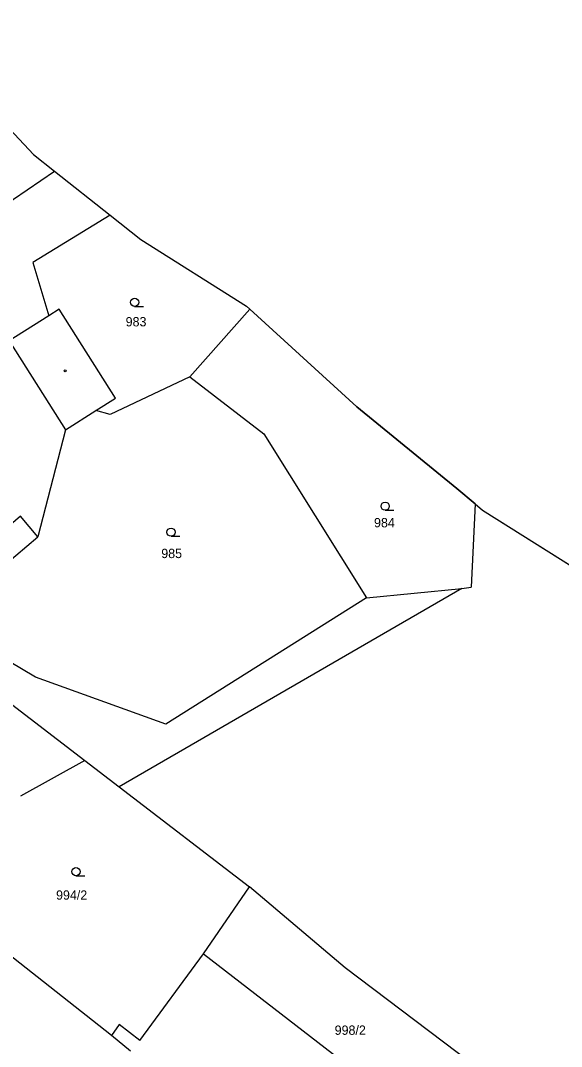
# Model space of a CAD drawing. Extents: x -445050 to -440454, y -1134563 to -1129741.
# Drawn here: x -440786.9 to -440688.1, y -1131387.8 to -1131200.4 of the extents above; entities that cross this region are included whole.
import ezdxf

# ---------------------------------------------------------------- set-up
doc = ezdxf.new("R2010")
doc.units = 0
for name, color, linetype in [('Vrstva 1', 7, 'Continuous'), ('Vrstva 13', 7, 'Continuous'), ('Vrstva 18', 7, 'Continuous'), ('Vrstva 25', 7, 'Continuous'), ('Vrstva 4', 7, 'Continuous'), ('Vrstva 52', 7, 'Continuous')]:
    doc.layers.add(name, color=color, linetype=linetype)

msp = doc.modelspace()

# ---------------------------------------------------------------- linework, layer by layer
at = {"layer": 'Vrstva 1'}
for points in [[(-440795.72, -1131238.11), (-440780.72, -1131227.89)], [(-440770.54, -1131235.95), (-440784.63, -1131244.6)], [(-440784.63, -1131244.6), (-440781.73, -1131254.34)], [(-440779.83, -1131253.14), (-440781.73, -1131254.34)], [(-440769.58, -1131269.38), (-440779.83, -1131253.14)], [(-440745.05, -1131253.13), (-440755.96, -1131265.46)], [(-440781.73, -1131254.34), (-440788.96, -1131258.91)], [(-440755.96, -1131265.46), (-440770.55, -1131272.34)], [(-440755.96, -1131265.46), (-440742.49, -1131275.91)], [(-440773.15, -1131271.63), (-440769.58, -1131269.38)], [(-440778.71, -1131275.14), (-440773.15, -1131271.63)], [(-440770.55, -1131272.34), (-440773.15, -1131271.63)], [(-440778.71, -1131275.14), (-440783.74, -1131294.72)], [(-440742.49, -1131275.91), (-440723.74, -1131305.83)], [(-440703.88, -1131288.69), (-440704.61, -1131303.92)], [(-440789.78, -1131299.79), (-440783.74, -1131294.72)], [(-440706.28, -1131304.14), (-440768.88, -1131340.37)], [(-440723.74, -1131305.83), (-440706.28, -1131304.14)], [(-440706.28, -1131304.14), (-440704.61, -1131303.92)], [(-440723.74, -1131305.83), (-440760.34, -1131328.91)], [(-440784.16, -1131320.34), (-440798.64, -1131311.75)], [(-440760.34, -1131328.91), (-440784.16, -1131320.34)], [(-440790.13, -1131324.05), (-440775.18, -1131335.53)], [(-440775.18, -1131335.53), (-440786.93, -1131342.07)], [(-440775.18, -1131335.53), (-440768.88, -1131340.37)], [(-440768.88, -1131340.37), (-440745.1, -1131358.63)], [(-440770.27, -1131385.78), (-440808.47, -1131355.7)], [(-440753.5, -1131370.88), (-440745.1, -1131358.63)], [(-440727.63, -1131373.41), (-440745.1, -1131358.63)], [(-440765.13, -1131386.69), (-440753.5, -1131370.88)], [(-440753.5, -1131370.88), (-440705.01, -1131408.32)], [(-440696.91, -1131396.64), (-440727.63, -1131373.41)], [(-440768.89, -1131383.74), (-440770.27, -1131385.78)], [(-440765.13, -1131386.69), (-440768.89, -1131383.74)], [(-440766.79, -1131388.64), (-440770.27, -1131385.78)]]:
    msp.add_lwpolyline(points, dxfattribs=at)
at = {"layer": 'Vrstva 13'}
for points in [[(-440794.14, -1131214.66), (-440784.52, -1131224.88)], [(-440784.52, -1131224.88), (-440780.72, -1131227.89)], [(-440780.72, -1131227.89), (-440770.54, -1131235.95)], [(-440770.54, -1131235.95), (-440764.94, -1131240.39)], [(-440764.94, -1131240.39), (-440745.64, -1131252.59)], [(-440745.64, -1131252.59), (-440745.05, -1131253.13)], [(-440745.05, -1131253.13), (-440725.47, -1131270.94)], [(-440707.24, -1131285.85), (-440725.47, -1131270.94)], [(-440703.88, -1131288.69), (-440707.24, -1131285.85)], [(-440703.88, -1131288.69), (-440702.54, -1131289.81)], [(-440702.54, -1131289.81), (-440623.64, -1131339.38)]]:
    msp.add_lwpolyline(points, dxfattribs=at)
at = {"layer": 'Vrstva 25'}
for p, q in [((-440766.06, -1131252.61), (-440764.46, -1131252.61)), ((-440720.3, -1131289.84), (-440718.7, -1131289.84)), ((-440759.42, -1131294.59), (-440757.82, -1131294.59)), ((-440776.78, -1131356.6), (-440775.18, -1131356.6))]:
    msp.add_line(p, q, dxfattribs=at)
for centre, radius in [((-440766.06, -1131251.86), 0.75), ((-440778.74, -1131264.37), 0.175), ((-440720.3, -1131289.09), 0.75), ((-440759.42, -1131293.84), 0.75), ((-440776.78, -1131355.85), 0.75)]:
    msp.add_circle(centre, radius, dxfattribs=at)
at = {"layer": 'Vrstva 4'}
for points in [[(-440788.96, -1131258.91), (-440778.71, -1131275.14)], [(-440786.88, -1131290.95), (-440792.91, -1131296.08)], [(-440783.74, -1131294.72), (-440786.88, -1131290.95)]]:
    msp.add_lwpolyline(points, dxfattribs=at)
at = {"layer": 'Vrstva 52'}
msp.add_lwpolyline([(-440829.22, -1131177.38), (-440805.74, -1131202.33), (-440794.14, -1131214.66), (-440784.52, -1131224.88), (-440780.72, -1131227.89), (-440770.54, -1131235.95), (-440764.94, -1131240.39), (-440745.64, -1131252.59), (-440745.05, -1131253.13), (-440725.47, -1131270.94), (-440707.24, -1131285.85), (-440703.88, -1131288.69), (-440702.54, -1131289.81), (-440656, -1131319.05)], dxfattribs=at)

# ---------------------------------------------------------------- texts
at = {"layer": 'Vrstva 18'}
for s, p in [('983', (-440767.7, -1131256.26)), ('984', (-440722.34, -1131292.96)), ('985', (-440761.2, -1131298.58)), ('994/2', (-440780.41, -1131360.97)), ('998/2', (-440729.53, -1131385.65))]:
    msp.add_text(s, height=1.7, dxfattribs=at).set_placement(p)

doc.saveas('drawing.dxf')
